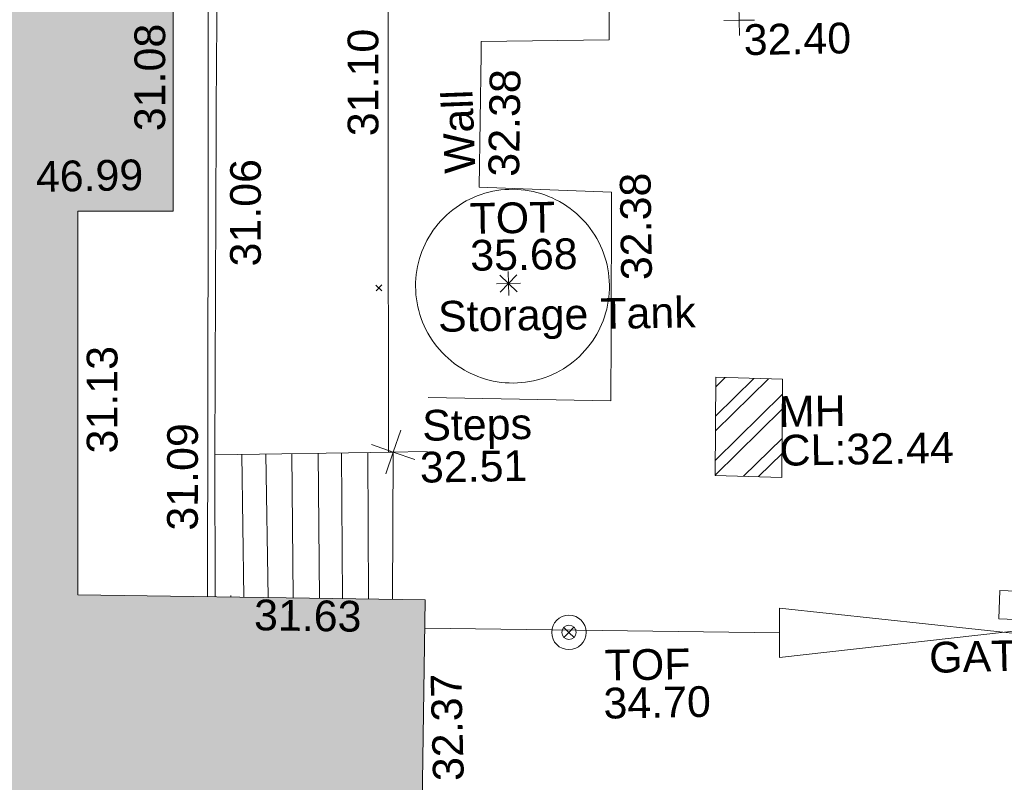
# Model space of a CAD drawing. Header units: millimetres. Extents: x -287732 to 520720, y -88450 to 287754.
# Tile 303 of 383: x 125493 to 137511, y 207659 to 216961. Entities that reach past the tile are written whole.
import ezdxf

# ---------------------------------------------------------------- set-up
doc = ezdxf.new("R2010")
doc.units = ezdxf.units.MM
doc.linetypes.add('IMPORT-HIDDEN2 _3_', pattern=[4762.5, 3175, -1587.5])
doc.linetypes.add('IMPORT-UG_ELEC_STREET LIGHTING_QLB2 _2_', pattern=[2700, 1500, -300.0000000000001, 0, -250, 150, -300.0000000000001, 0, -200])
for name, color, linetype, lineweight, true_color in [('00__TOPO__TOP_OF_FENCE_SYMBOL', 7, 'Continuous', 9, 0x666666), ('00_TOPO_SERV_MH', 7, 'Continuous', 9, 0x666666), ('00_UAV_BUILDING_OUTLINE', 5, 'Continuous', 9, 0x0000ff), ('00_UAV_COLLECTION_TANK', 4, 'Continuous', 9, 0x00ffff), ('00_UAV_EAVE', 7, 'Continuous', 9, 0x666666), ('00_UAV_FENCE', 7, 'Continuous', 9, 0x264c2f), ('00_UAV_GATE', 7, 'Continuous', 9, 0xa50000), ('00_UAV_LAND_DRAIN', 7, 'Continuous', 9, 0xff7f7f), ('00_UAV_LEVEL_SPOT', 7, 'Continuous', 9, 0x666666), ('00_UAV_PARAPET', 7, 'Continuous', 9, 0x666666), ('00_UAV_SERV_GULLY', 7, 'Continuous', 9, 0x5252a5), ('00_UAV_STEPS', 7, 'Continuous', 9, 0x666666), ('00_UAV_TOP_OF_FENCE', 6, 'Continuous', 9, 0xff00ff), ('00_UAV_TOP_OF_TANK', 7, 'Continuous', 9, 0x666666), ('00_UAV_WALL', 7, 'Continuous', 9, 0x7c00a5), ('12333-PUM-2D-U-0001-C01 - Rev2_REVIT IMPORT_dwg', 7, 'Continuous', 9, 0x767676), ('A_RHA_Line', 7, 'Continuous', 9, 0x00a600), ('PUM-CHAMBER EXTENTS', 6, 'IMPORT-HIDDEN2 _3_', 9, 0xff00ff)]:
    doc.layers.add(name, color=color, linetype=linetype, lineweight=lineweight, true_color=true_color)
doc.layers.add('A_RHA_Detail', color=7, linetype='Continuous', lineweight=9)
doc.layers.add('GEN-TEXT', color=7, linetype='Continuous', lineweight=9)
doc.styles.add('Swis721 Lt BT_2', font='swissl.ttf', dxfattribs={"height": 375})

# ---------------------------------------------------------------- blocks, each defined once
blk = doc.blocks.new('12333-PUM-2D-U-0001-C01 - Rev2_REVIT IMPORT_dwg__U60-2077590-Site Location Plan Proposed')
at = {"layer": '00_UAV_GATE', "color": 9, "true_color": 0xe1aaaa, "flags": 128}
blk.add_lwpolyline([(4.454954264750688, 299.9669204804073), (-4.454954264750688, -299.9669204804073), (-5449.545045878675, 380.9669204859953), (-5458.454954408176, -218.9669204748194)], close=True, dxfattribs=at)
blk = doc.blocks.new('12333-PUM-2D-U-0001-C01 - Rev2_REVIT IMPORT_dwg_MSL_Parapet_SYM-V121-Site Location Plan Proposed')
at = {"layer": '00_UAV_PARAPET', "color": 254, "true_color": 0xcccccc}
blk.add_line((5.544279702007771e-10, 453.8161888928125), (2.772139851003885e-10, 500.0000000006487), dxfattribs=at)
blk = doc.blocks.new('12333-PUM-2D-U-0001-C01 - Rev2_REVIT IMPORT_dwg_MSL_Node_Linework_1-2077247-Site Location Plan Proposed')
at = {"layer": '00_UAV_STEPS', "color": 254, "true_color": 0xcccccc, "flags": 128}
for points in [[(256.5421955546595, 704.8438894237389), (0, 0), (-704.8438894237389, 256.5421955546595)], [(704.8438894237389, -256.5421955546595), (0, 0), (-256.5421955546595, -704.8438894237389)]]:
    blk.add_lwpolyline(points, dxfattribs=at)
blk = doc.blocks.new('12333-PUM-2D-U-0001-C01 - Rev2_REVIT IMPORT_dwg_MSL_Node_LineworkTOF-2077248-Site Location Plan Proposed')
at = {"layer": '00__TOPO__TOP_OF_FENCE_SYMBOL', "color": 254, "true_color": 0xcccccc, "flags": 128}
for points in [[(165.3591892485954, 165.3591892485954), (0, 0), (-165.3591892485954, 165.3591892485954)], [(165.3591892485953, -165.3591892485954), (0, 0), (-165.3591892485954, -165.3591892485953)]]:
    blk.add_lwpolyline(points, dxfattribs=at)
at = {"layer": '00__TOPO__TOP_OF_FENCE_SYMBOL', "color": 254, "true_color": 0xcccccc}
for radius in [562.5594001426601, 233.853208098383]:
    blk.add_circle((0, 0), radius, dxfattribs=at)
blk = doc.blocks.new('12333-PUM-2D-U-0001-C01 - Rev2_REVIT IMPORT_dwg_TOT-2077635-Site Location Plan Proposed')
at = {"layer": '00_UAV_TOP_OF_TANK', "color": 254, "true_color": 0xcccccc, "flags": 128}
for points in [[(389.261101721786, 0), (0, 0), (0, 389.261101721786)], [(0, -389.261101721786), (0, 0), (-389.261101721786, 0)], [(275.2491646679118, 275.2491646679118), (0, 0), (-275.2491646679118, 275.2491646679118)], [(275.2491646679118, -275.2491646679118), (0, 0), (-275.2491646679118, -275.2491646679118)]]:
    blk.add_lwpolyline(points, dxfattribs=at)
blk = doc.blocks.new('12333-PUM-2D-U-0001-C01 - Rev2_REVIT IMPORT_dwg_UAV-2077255-Site Location Plan Proposed')
at = {"layer": '00_UAV_LEVEL_SPOT', "color": 254, "true_color": 0xcccccc, "flags": 128}
for points in [[(500.0000000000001, 0), (0, 0), (0, 500.0000000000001)], [(0, -500.0000000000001), (0, 0), (-500.0000000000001, 0)]]:
    blk.add_lwpolyline(points, dxfattribs=at)
blk = doc.blocks.new('12333-PUM-2D-U-0001-C01 - Rev2_REVIT IMPORT_dwg_MGS62954_T2_Galway_ITM_3d_Rev1-2077680-Site Location Plan Proposed')
at = {"layer": '00_UAV_COLLECTION_TANK', "color": 254, "true_color": 0xcccccc, "flags": 128}
blk.add_lwpolyline([(534036573.1505, 725765792.3320001), (534036531.1791891, 725765818.4269798), (534036490.3374386, 725765846.256646), (534036450.6968986, 725765875.772176), (534036412.3271124, 725765906.9217894), (534036375.2953932, 725765939.650839), (534036339.6667075, 725765973.9019071), (534036305.5035601, 725766009.6149058), (534036272.8658848, 725766046.7271821), (534036241.8109393, 725766085.1736289), (534036212.393204, 725766124.8867977), (534036184.6642881, 725766165.7970182), (534036158.6728375, 725766207.8325199), (534036134.4644499, 725766250.9195583), (534036112.0815949, 725766294.9825441), (534036091.5635399, 725766339.9441758), (534036072.9462805, 725766385.7255756), (534036056.2624776, 725766432.246427), (534036041.5414003, 725766479.4251171), (534036028.8088743, 725766527.1788783), (534036018.0872371, 725766575.423934), (534036009.3952976, 725766624.0756463), (534036002.7483048, 725766673.0486633), (534035998.1579195, 725766722.2570697), (534035995.6321951, 725766771.6145376), (534035995.1755623, 725766821.034477), (534035996.7888224, 725766870.4301883), (534036000.469145, 725766919.7150149), (534036006.2100738, 725766968.8024945), (534036014.001537, 725767017.6065108), (534036023.8298659, 725767066.0414451), (534036035.6778182, 725767114.0223261), (534036049.5246087, 725767161.4649789), (534036062.1505001, 725767199.3320001), (534036079.5464678, 725767245.591261), (534036098.864313, 725767291.081477), (534036120.0701458, 725767335.7228432), (534036143.1267639, 725767379.4370432), (534036167.9937182, 725767422.1473873), (534036194.6273834, 725767463.7789474), (534036222.9810352, 725767504.2586871), (534036253.0049316, 725767543.5155917), (534036284.6464005, 725767581.4807911), (534036317.8499321, 725767618.0876812), (534036352.5572758, 725767653.2720414), (534036388.7075434, 725767686.972146), (534036426.2373151, 725767719.1288741), (534036465.0807507, 725767749.6858114), (534036505.1697057, 725767778.5893507), (534036546.4338507, 725767805.7887857), (534036588.800794, 725767831.236399), (534036632.1962097, 725767854.8875471), (534036676.5439676, 725767876.7007377), (534036721.7662667, 725767896.637703), (534036767.7837714, 725767914.6634669), (534036814.5157517, 725767930.7464061), (534036861.8802236, 725767944.8583055), (534036909.794094, 725767956.974408), (534036958.1733055, 725767967.0734583), (534037006.9329844, 725767975.1377387), (534037055.9875899, 725767981.153102), (534037105.2510634, 725767985.1089952), (534037154.6369801, 725767986.9984782), (534037204.0587002, 725767986.8182361), (534037253.4295214, 725767984.5685854), (534037302.6628304, 725767980.2534726), (534037351.6722552, 725767973.8804678), (534037400.3718168, 725767965.4607515), (534037448.6760793, 725767955.0090948), (534037496.5003009, 725767942.5438337), (534037543.7605816, 725767928.086836), (534037590.3740107, 725767911.6634643), (534037636.2588125, 725767893.3025309), (534037681.3344895, 725767873.0362471), (534037725.5219635, 725767850.9001667), (534037768.7437148, 725767826.9331243), (534037810.9239178, 725767801.1771657), (534037851.9885738, 725767773.6774762), (534037858.1505, 725767769.3320001), (534037898.0030812, 725767740.122077), (534037936.5975204, 725767709.2689232), (534037973.8661098, 725767676.8266653), (534038009.7434674, 725767642.8522184), (534038044.1666523, 725767607.4051849), (534038077.0752746, 725767570.5477512), (534038108.4116013, 725767532.3445776), (534038138.1206578, 725767492.8626856), (534038166.1503245, 725767452.1713399), (534038192.4514275, 725767410.3419266), (534038216.977826, 725767367.4478288), (534038239.6864924, 725767323.5642977), (534038260.5375878, 725767278.7683195), (534038279.4945324, 725767233.1384819), (534038296.5240693, 725767186.7548347), (534038311.5963228, 725767139.6987511), (534038324.6848511, 725767092.052783), (534038335.7666926, 725767043.900518), (534038344.8224058, 725766995.3264313), (534038351.8361039, 725766946.4157385), (534038356.7954826, 725766897.2542454), (534038359.6918414, 725766847.928198), (534038360.5200991, 725766798.5241311), (534038359.2788027, 725766749.1287161), (534038355.9701298, 725766699.8286095), (534038350.5998851, 725766650.7103001), (534038343.1774896, 725766601.8599584), (534038333.7159649, 725766553.3632843), (534038322.2319095, 725766505.3053578), (534038308.7454706, 725766457.7704884), (534038293.2803078, 725766410.8420687), (534038275.8635524, 725766364.602427), (534038256.5257592, 725766319.1326833), (534038235.3008532, 725766274.5126069), (534038220.1504999, 725766245.332), (534038195.8670496, 725766202.2998973), (534038169.8029023, 725766160.3224263), (534038142.0037836, 725766119.4732299), (534038112.5184628, 725766079.8239714), (534038081.398667, 725766041.4442093), (534038048.6989908, 725766004.4012743), (534038014.4768009, 725765968.7601528), (534037978.7921342, 725765934.5833712), (534037941.707594, 725765901.9308871), (534037903.2882391, 725765870.8599842), (534037863.6014702, 725765841.4251714), (534037822.7169112, 725765813.6780871), (534037780.7062877, 725765787.6674095), (534037737.6433005, 725765763.43877), (534037693.6034967, 725765741.0346739), (534037648.6641371, 725765720.4944255), (534037602.9040607, 725765701.8540595), (534037556.4035462, 725765685.1462773), (534037509.2441711, 725765670.4003903), (534037461.5086692, 725765657.6422675), (534037413.2807848, 725765646.894291), (534037364.6451259, 725765638.1753166), (534037315.6870158, 725765631.5006402), (534037266.492344, 725765626.8819714), (534037217.1474145, 725765624.3274132), (534037167.738795, 725765623.8414469), (534037118.3531651, 725765625.4249249), (534037069.0771641, 725765629.0750698), (534037019.9972385, 725765634.7854774), (534036971.1994917, 725765642.54613), (534036922.7695309, 725765652.3434128), (534036874.7923193, 725765664.160138), (534036827.3520247, 725765677.975575), (534036780.531874, 725765693.7654868), (534036734.4140052, 725765711.5021726), (534036689.0793251, 725765731.1545163), (534036644.6073659, 725765752.688041), (534036601.0761465, 725765776.0649694)], close=True, dxfattribs=at)
at = {"layer": '00_UAV_FENCE', "color": 254, "true_color": 0xcccccc}
blk.add_line((534036036.077105, 725762653.6855803), (534040363.1504999, 725762521.332), dxfattribs=at)
at = {"layer": '00_UAV_LAND_DRAIN', "color": 254, "true_color": 0xcccccc, "flags": 128}
blk.add_lwpolyline([(534033507.7019633, 725764811.5966702), (534033618.8120132, 725769810.1173351), (534033620.1505001, 725769870.3319999), (534033710.9611723, 725774809.2069005), (534033783.1505001, 725778735.332), (534033786.2570464, 725779808.4411135), (534033800.7308004, 725784808.1792247), (534033806.1505001, 725786680.3320003), (534033714.1505001, 725786670.3320001), (534033701.021753, 725783635.403292), (534033690.1505001, 725781122.332), (534033646.7268459, 725778636.0494431), (534033612.1504999, 725776656.332), (534033572.6233523, 725773636.6806085), (534033541.1505, 725771232.3320001), (534033494.1242883, 725768637.3769853), (534033425.1505001, 725764831.332), (534033400.665271, 725763638.341874), (534033389.2668344, 725763082.9775764)], dxfattribs=at)
at = {"layer": '00_UAV_SERV_GULLY', "color": 254, "true_color": 0xcccccc, "flags": 128}
blk.add_lwpolyline([(534043555.1505001, 725762615.332), (534043041.1505, 725762643.332), (534043060.0428658, 725762990.1418593), (534043574.0428659, 725762962.1418593)], close=True, dxfattribs=at)
at = {"layer": '00_UAV_STEPS', "color": 254, "true_color": 0xcccccc}
for p, q in [((534033834.3858072, 725763068.6344088), (534033838.1662732, 725764811.0608978)), ((534034133.1590127, 725764810.5826347), (534034129.2418438, 725763059.1331973)), ((534034432.9254381, 725763049.3475331), (534034450.1452094, 725764810.0687143)), ((534034755.5249448, 725763038.9523375), (534034770.1459895, 725764809.5499061)), ((534035057.2295411, 725764809.084466), (534035037.3944656, 725763029.8695933)), ((534035353.1299927, 725763019.6955773), (534035377.1541215, 725764808.5657815))]:
    blk.add_line(p, q, dxfattribs=at)
at = {"layer": '00_UAV_STEPS', "color": 254, "true_color": 0xcccccc, "flags": 128}
blk.add_lwpolyline([(534033481.3682663, 725763080.0097717), (534033507.7019634, 725764811.5966703), (534035686.3511533, 725764808.0644895), (534035646.2271671, 725763010.2510418)], dxfattribs=at)
at = {"layer": '00_UAV_WALL', "color": 254, "true_color": 0xcccccc, "flags": 128}
for points in [[(534036104.2378526, 725764808.5729617), (534035630.2775475, 725764808.1553998), (534035689.4244599, 725768411.136259), (534035726.1505, 725770648.332), (534035792.1285502, 725773409.9824679), (534035867.1694063, 725776550.9757928), (534036720.1505, 725776516.3320001), (534036743.9329351, 725777519.1580106), (534036756.1505001, 725778034.332), (534035874.1505001, 725778044.332), (534035917.8358616, 725781645.7849793), (534035974.5345253, 725786320.0640413), (534036202.9907179, 725786314.5181539)], [(534036283.006, 725779459.9585), (534036258.006, 725778376.9585), (534036974.006, 725778356.9585), (534036919.006, 725776135.9585001), (534036271.0060001, 725776169.9585001), (534036262.3188564, 725775842.3069291), (534036174.590358, 725772533.4655823), (534037863.4415845, 725772509.1793653), (534038440.5709687, 725772500.8800615), (534038411.1504999, 725769788.3320003), (534036848.1505, 725769794.3319999), (534036843.5849153, 725769647.4888628), (534036792.9814605, 725768019.927353), (534038404.1505, 725767930.3320003), (534038370.3250033, 725766173.4771214), (534038355.1505, 725765385.332), (534036124.9746233, 725765466.4995797)]]:
    blk.add_lwpolyline(points, dxfattribs=at)
at = {"xscale": 0.375, "yscale": 0.375, "zscale": 0.375}
for name, p in [('12333-PUM-2D-U-0001-C01 - Rev2_REVIT IMPORT_dwg_UAV-2077255-Site Location Plan Proposed', (534040000.0000001, 725770000.0000001)), ('12333-PUM-2D-U-0001-C01 - Rev2_REVIT IMPORT_dwg_TOT-2077635-Site Location Plan Proposed', (534037129.9874999, 725766839.297)), ('12333-PUM-2D-U-0001-C01 - Rev2_REVIT IMPORT_dwg_MSL_Node_Linework_1-2077247-Site Location Plan Proposed', (534035686.3511532, 725764808.0644894)), ('12333-PUM-2D-U-0001-C01 - Rev2_REVIT IMPORT_dwg_MSL_Parapet_SYM-V121-Site Location Plan Proposed', (534033673.953, 725762903.623)), ('12333-PUM-2D-U-0001-C01 - Rev2_REVIT IMPORT_dwg_MSL_Node_LineworkTOF-2077248-Site Location Plan Proposed', (534037793.1505001, 725762571.332))]:
    blk.add_blockref(name, p, dxfattribs=at)
blk.add_blockref('12333-PUM-2D-U-0001-C01 - Rev2_REVIT IMPORT_dwg__U60-2077590-Site Location Plan Proposed', (534045817.1505001, 725762440.3320001))
at = {"layer": '00_TOPO_SERV_MH', "char_height": 375, "attachment_point": 1, "line_spacing_factor": 1.005061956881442, "style": 'Swis721 Lt BT_2'}
for s, insert, width in [('MH', (534040401.8451861, 725765405.922823), 949.779278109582), ('CL:32.44', (534040401.8451861, 725764932.8296077), 2440.932744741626)]:
    blk.add_mtext(s, dxfattribs=dict(at, insert=insert, width=width))
at = {"layer": '00_UAV_BUILDING_OUTLINE', "color": 251, "true_color": 0x666666, "char_height": 375, "width": 1495.902363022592, "attachment_point": 1, "line_spacing_factor": 1.005061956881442, "style": 'Swis721 Lt BT_2'}
for s, insert, rotation in [('31.08', (534032597.1223172, 725768776.1905398), 88.99776956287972), ('31.13', (534031946.4895498, 725764855.678329), 88.99776956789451), ('31.63', (534033960.5970041, 725763039.6361659), 358.15438396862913), ('32.37', (534036103.7457988, 725760781.788625), 90.41060967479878)]:
    blk.add_mtext(s, dxfattribs=dict(at, insert=insert, rotation=rotation))
at = {"layer": '00_UAV_COLLECTION_TANK', "color": 251, "true_color": 0x666666, "insert": (534036262.493242, 725766638.9744418), "char_height": 375, "width": 3599.663464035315, "attachment_point": 1, "line_spacing_factor": 1.005061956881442, "style": 'Swis721 Lt BT_2'}
blk.add_mtext('Storage Tank', dxfattribs=at)
at = {"layer": '00_UAV_EAVE', "insert": (534031384.0778177, 725768431.1511083), "char_height": 375, "width": 1495.902363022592, "attachment_point": 1, "line_spacing_factor": 1.005061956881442, "style": 'Swis721 Lt BT_2'}
blk.add_mtext('46.99', dxfattribs=at)
at = {"layer": '00_UAV_GATE', "color": 251, "true_color": 0x666666, "insert": (534042181.7051798, 725762374.6492475), "char_height": 375, "width": 1567.13580888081, "attachment_point": 1, "rotation": 0.3800185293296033, "line_spacing_factor": 1.005061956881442, "style": 'Swis721 Lt BT_2'}
blk.add_mtext('GATE', dxfattribs=at)
at = {"layer": '00_UAV_LAND_DRAIN', "color": 251, "true_color": 0x666666, "char_height": 375, "width": 1495.902363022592, "attachment_point": 1, "line_spacing_factor": 1.005061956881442, "style": 'Swis721 Lt BT_2'}
for s, insert, rotation in [('31.06', (534033735.2689632, 725767105.6640502), 88.96178987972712), ('31.09', (534032910.232363, 725763897.6253624), 88.92074827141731)]:
    blk.add_mtext(s, dxfattribs=dict(at, insert=insert, rotation=rotation))
at = {"layer": '00_UAV_LEVEL_SPOT', "insert": (534040051.8765643, 725769949.1441547), "char_height": 375, "width": 1495.902363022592, "attachment_point": 1, "line_spacing_factor": 1.005061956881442, "style": 'Swis721 Lt BT_2'}
blk.add_mtext('32.40', dxfattribs=at)
at = {"layer": '00_UAV_STEPS', "char_height": 375, "attachment_point": 1, "line_spacing_factor": 1.005061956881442, "style": 'Swis721 Lt BT_2'}
for s, insert, width in [('Steps', (534036046.7088913, 725765313.4511154), 1552.889119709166), ('32.51', (534036009.1894704, 725764803.329608), 1495.902363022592)]:
    blk.add_mtext(s, dxfattribs=dict(at, insert=insert, width=width))
at = {"layer": '00_UAV_TOP_OF_FENCE', "color": 251, "true_color": 0x666666, "char_height": 375, "attachment_point": 1, "line_spacing_factor": 1.005061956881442, "style": 'Swis721 Lt BT_2'}
for s, insert, width in [('TOF', (534038221.4636629, 725762349.8390564), 1163.479615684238), ('34.70', (534038199.0400212, 725761886.4623516), 1495.902363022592)]:
    blk.add_mtext(s, dxfattribs=dict(at, insert=insert, width=width))
at = {"layer": '00_UAV_TOP_OF_TANK', "char_height": 375, "attachment_point": 1, "line_spacing_factor": 1.005061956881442, "style": 'Swis721 Lt BT_2'}
for s, insert, width in [('TOT', (534036667.9378364, 725767826.5397081), 1139.735133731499), ('35.68', (534036667.9378364, 725767376.7340751), 1495.902363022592)]:
    blk.add_mtext(s, dxfattribs=dict(at, insert=insert, width=width))
at = {"layer": '00_UAV_WALL', "color": 251, "true_color": 0x666666, "char_height": 375, "attachment_point": 1, "line_spacing_factor": 1.005061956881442, "style": 'Swis721 Lt BT_2'}
for s, insert, width, rotation in [('31.10', (534035198.365041, 725768669.2312257), 1495.902363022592, 89.05951094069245), ('32.38', (534036905.9307808, 725768148.6461743), 1495.902363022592, 88.21915752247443), ('Wall', (534036375.8334113, 725768189.4027505), 1130.237340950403, 91.21450896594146), ('32.38', (534038506.457566, 725766852.7264597), 1495.902363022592, 89.82841006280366)]:
    blk.add_mtext(s, dxfattribs=dict(at, insert=insert, width=width, rotation=rotation))
blk = doc.blocks.new('12333-PUM-2D-U-0001-C01 - Rev2_REVIT IMPORT_dwg-1620468-Site Location Plan Proposed')
at = {"layer": 'PUM-CHAMBER EXTENTS', "true_color": 0xffaaff}
h = blk.add_hatch(dxfattribs=at)
h.set_pattern_fill('FP_3', color=211, style=0, pattern_type=2)
h.set_pattern_definition([(45, (-533641079.65, -725615854.3560001), (-265.1650429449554, 265.1650429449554), []), (45, (-533640902.873, -725615854.3560001), (-265.1650429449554, 265.1650429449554), [])])
h.paths.add_polyline_path([(399344.3501528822, 148561.643821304), (399373.3501528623, 149757.6438212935), (398561.350152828, 149796.6438212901), (398532.3501527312, 148600.6438211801)])
at = {"layer": 'GEN-TEXT', "color": 253, "true_color": 0xaaaaaa}
for p, q in [((394431.9948138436, 150923.2884822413), (394502.7054919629, 150993.9991603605)), ((394502.7054919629, 150923.2884822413), (394431.9948138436, 150993.9991603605))]:
    blk.add_line(p, q, dxfattribs=at)
at = {"layer": 'PUM-CHAMBER EXTENTS', "color": 211, "linetype": 'Continuous', "true_color": 0xffaaff, "flags": 128}
blk.add_lwpolyline([(398561.3501528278, 149796.6438212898), (399373.3501528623, 149757.6438213), (399344.3501528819, 148561.6438213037), (398532.3501527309, 148600.6438211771)], close=True, dxfattribs=at)
blk.add_blockref('12333-PUM-2D-U-0001-C01 - Rev2_REVIT IMPORT_dwg_MGS62954_T2_Galway_ITM_3d_Rev1-2077680-Site Location Plan Proposed', (-533641079.6498471, -725615854.3561786))

msp = doc.modelspace()

# ---------------------------------------------------------------- hatches: boundary and pattern name
at = {"layer": 'A_RHA_Detail', "true_color": 0xc0c0c0}
h = msp.add_hatch(color=9, dxfattribs=at)
h.paths.add_polyline_path([(-80880.60083809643, -68502.79057078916), (-80400.865924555, -68483.41509113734), (-80400.865924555, -62984.64684185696), (-24474.85765177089, -63009.32043784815), (-24456.14471271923, -50840.30023858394), (-36622.55041039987, -50831.65104353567), (-36622.55041039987, -44228.57792613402), (-50959.0526582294, -44218.38599194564), (-50959.0526582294, -42573.78171514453), (-54563.9325804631, -42571.21897729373), (-54565.69773352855, -45054.17447474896), (-92408.82109321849, -45027.27149621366), (-92411.78875845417, -49201.74309222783), (-100061.9988811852, -49201.74309222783), (-100052.2214449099, -64852.82557838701), (-86120.90825229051, -64852.82557838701), (-86092.1662649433, -62957.90041523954), (-84861.10047608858, -62957.90041523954), (-84854.79052929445, -68240.109737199), (-80870.60226892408, -68240.10973722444)])
h.paths.add_polyline_path([(-137238.9269902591, -68461.9384092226), (-132719.7426408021, -68433.0633692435), (-132847.0731201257, -62850.04282283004), (-130454.6837966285, -62916.63108078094), (-130498.2830220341, -61355.85393642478), (-117581.136331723, -61423.42893438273), (-117492.3908565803, -49183.91309190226), (-125136.5200282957, -49178.47881952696), (-125133.572703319, -45032.61887136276), (-163007.1824077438, -45005.6942194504), (-163007.1824076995, -44090.2963411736), (-163123.8521269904, -44090.21339942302), (-163122.6389897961, -42383.75184302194), (-166563.8543419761, -42383.75184298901), (-166565.034908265, -44044.39824208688), (-193158.4656786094, -44025.49275805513), (-193195.152889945, -62863.65652504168), (-137269.7106414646, -62916.63108078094), (-137254.3708868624, -65679.90523788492)])
h.paths.add_polyline_path([(120310.9497607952, -32334.28230164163), (120312.4652266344, -31610.73011961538), (133451.2244789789, -31638.24899384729), (133469.2230092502, -19717.98315780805), (121295.7536929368, -19692.48606430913), (121319.8434528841, -8190.941560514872), (112277.0825930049, -8172.001674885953), (112263.1770823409, -14811.1234547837), (78285.85310969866, -14739.95861438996), (78292.82277619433, -8167.077575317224), (75241.99098605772, -8160.673431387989), (69355.76844233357, -8152.931592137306), (69353.6659720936, -9156.74635762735), (68372.60878945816, -9154.691552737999), (68372.60878945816, -13705.52853215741), (69333.7233474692, -13707.54156770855), (69325.07112547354, -16249.53369228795), (66623.4489111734, -16249.53369228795), (66619.79243935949, -17995.29925530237), (65989.07757494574, -17995.2992552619), (65985.44262772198, -19730.78799483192), (57152.23993377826, -19712.28702421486), (57127.42535098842, -31559.89463417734), (70277.87165424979, -31587.43801817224), (70277.87165431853, -32271.7414715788), (78263.96947909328, -32285.12944888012), (78266.62661740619, -31019.79372153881), (112335.8856506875, -31091.15111860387), (112335.8856506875, -32317.57330553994), (119781.4233959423, -32333.17321913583)])
h.paths.add_polyline_path([(7503.717409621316, -1791.439263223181), (15482.43097392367, -674.0213231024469), (15484.0826588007, 148.1327206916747), (56188.28042539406, 205.5276654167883), (56155.84326007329, 14338.3166313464), (18016.62665935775, 14236.48149539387), (17967.9025208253, 34313.18372071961), (21727.10644863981, 34324.0692624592), (21708.90974962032, 40608.10218321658), (18009.66447159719, 40608.10218321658), (17995.54603706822, 45483.75063442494), (9770.084204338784, 45420.6329473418), (3966.213879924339, 45446.76585222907), (3984.771235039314, 14176.56786832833), (1023.062455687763, 14176.56786837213), (-276.5134647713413, 14190.52623461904), (-231.6790044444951, 5968.135265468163), (-226.4491536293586, 193.7444677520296), (553.0869992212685, 183.4716499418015), (7477.609307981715, 143.2867586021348), (7488.638446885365, -674.0213231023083)])
h.paths.add_polyline_path([(77755.59663317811, 53.47451145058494), (77729.51881611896, 1699.844979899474), (94464.47132486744, 1659.976083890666), (94606.37913471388, 17991.390236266), (88810.4190114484, 18015.03260816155), (88799.89418497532, 14436.74271609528), (69413.88950349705, 14457.8773889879), (69377.35724448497, 99.62816357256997), (75241.99098605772, 67.32134432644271)])
h.paths.add_polyline_path([(61252.12079701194, 46453.95617366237), (105774.7348988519, 46472.68783506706), (105768.2642198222, 61852.61234306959), (92285.13876309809, 61852.61234306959), (92308.59670399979, 65784.30757140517), (96107.4668000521, 65767.60445243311), (96059.68081117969, 75209.20847378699), (101084.8427276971, 75071.88872764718), (104988.0046543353, 74765.36560406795), (108403.6894220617, 74363.8408943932), (112009.2703903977, 73787.25420861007), (115645.3524815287, 73049.69667206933), (116890.8108051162, 72761.69136252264), (120208.9929833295, 71893.18353872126), (120865.241739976, 71703.68484519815), (124135.6329506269, 70669.67317906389), (127435.6253142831, 69480.50055823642), (127820.4368670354, 69394.93141813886), (128274.3081769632, 69331.69585753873), (128731.8791144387, 69306.66104516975), (129189.9401488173, 69320.00258290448), (129645.2782985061, 69371.62688826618), (130094.6997111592, 69461.17185603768), (130535.0520071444, 69588.00939074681), (130963.246434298, 69751.24981927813), (131376.2795165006, 69949.74812590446), (131771.2541232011, 70182.11198903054), (132162.5575600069, 70460.5404660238), (132496.0921583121, 70741.69081113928), (132820.871367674, 71064.98072578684), (133117.4593294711, 71414.31364272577), (133383.77568926, 71787.23923950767), (133616.5473239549, 72178.5372844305), (133817.1647262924, 72590.54524898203), (133982.6025969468, 73017.89547513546), (134111.7005086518, 73457.59040801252), (134203.5529320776, 73906.54590458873), (134257.5155883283, 74361.61286216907), (134272.5462649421, 74819.5993153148), (134250.5259875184, 75277.29281745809), (134189.6227572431, 75731.48297747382), (134090.9274700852, 76178.98397757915), (133955.1324028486, 76616.65691993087), (133783.1900598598, 77041.43184345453), (133576.3064937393, 77450.32925647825), (133335.932843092, 77840.48103920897), (133063.7551572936, 78209.15055532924), (132761.6825665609, 78553.75185442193), (132431.8338935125, 78871.8678050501), (132076.5227905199, 79161.26705197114), (131698.2415080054, 79419.91966861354), (131299.6434187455, 79646.01139197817), (131093.5942456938, 79746.34209763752), (132146.0467355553, 83110.22226145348), (122787.7632953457, 86282.54285518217), (121604.3555412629, 82800.3591886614), (117095.9864227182, 83870.84033785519), (116841.9598400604, 83526.35449572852), (116120.5435466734, 91221.93611972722), (110237.7341284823, 91274.27491021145), (110194.3680786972, 90435.39030214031), (104988.0046543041, 90486.49901390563), (104973.2761846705, 94309.82427956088), (103746.1314668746, 94309.8242795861), (103839.9937121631, 122852.1474271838), (96365.09202306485, 122931.9599470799), (96350.3400238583, 123952.4168585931), (104555.5505249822, 123902.1925226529), (104607.3234458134, 120248.5396156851), (125502.5015002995, 120134.1933400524), (125662.0200253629, 137657.3796882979), (114479.5865733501, 137699.2256881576), (114382.306264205, 129149.9458158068), (104644.159003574, 129187.9975073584), (104577.9931702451, 126217.3903144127), (101184.4926406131, 126159.1566967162), (101264.6166812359, 135959.2655565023), (89967.23178808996, 135988.8856164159), (89927.63362986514, 125823.6463181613), (93630.53562302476, 125840.7948842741), (93580.65688892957, 122931.9599470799), (88697.38835376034, 122904.7310126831), (88679.3898954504, 95739.09143775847), (86378.25848996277, 95739.09143775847), (86378.18187189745, 96178.1008337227), (83279.50743284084, 96200.92083327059), (83273.62493422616, 95735.74732133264), (70169.67509619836, 95733.22421950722), (70166.26842742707, 96272.07409347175), (66674.99731294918, 96257.14073655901), (66654.74538556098, 95755.71092136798), (65784.77231079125, 95755.71092136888), (65887.65094984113, 117470.630565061), (53473.3427162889, 117487.9046429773), (53434.44066309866, 98570.46349063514), (40649.41626916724, 98570.46349063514), (40610.16711559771, 94406.01479078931), (38853.82372868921, 94410.36303440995), (38848.65589191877, 89463.65332729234), (40612.46601912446, 89518.45976927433), (40665.38257362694, 86257.73741128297), (38372.19584460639, 86305.72309285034), (38369.79374539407, 76901.0507917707), (50937.9512507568, 76944.40198294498), (50922.88567286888, 74598.78180889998), (56484.9061132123, 74588.85093771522), (56484.9061132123, 75194.85181995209), (92465.4037153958, 75233.0258166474), (92645.92783662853, 71766.64845094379), (89810.55521366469, 69362.83965827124), (85313.16173974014, 69360.94750420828), (85313.16173974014, 66907.4050808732), (75210.14498263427, 66903.15451589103), (75210.14498263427, 63815.70944550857), (70819.40014309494, 63815.70999200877), (70819.21601505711, 64253.35708059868), (69456.83415683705, 64253.35708059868), (69455.7195737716, 66901.99623166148), (61303.32856759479, 66898.5668068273), (61304.56054988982, 63970.32021231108), (70500.41048208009, 63970.32021219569), (70500.4088543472, 61852.59006207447), (61245.6438848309, 61848.69637488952), (61252.03558504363, 46656.49344428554)])
h.paths.add_polyline_path([(-17153.16561239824, 48569.32684293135), (-17153.16561224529, 60770.38083685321), (-29362.88357759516, 60774.70428694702), (-29362.88357759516, 67399.20394580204), (-43507.24466814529, 67405.01911303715), (-43488.5313307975, 69093.07334175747), (-45766.41866231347, 69109.32868388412), (-45794.3462003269, 67405.01911303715), (-47272.11273194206, 67404.2124544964), (-47272.44887633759, 66454.91798908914), (-86004.56386332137, 66468.63299519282), (-86006.66970787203, 60521.58362721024), (-92662.87722510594, 60521.58362721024), (-92665.2138765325, 50184.35611932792), (-79752.0168396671, 50179.78309939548), (-79752.016597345, 48591.4932381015), (-17157.7163123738, 48569.32845417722)])
h.paths.add_polyline_path([(-201056.4185878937, 48628.75479108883), (-138377.9751621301, 48634.64535779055), (-138377.9751621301, 50133.28201003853), (-125467.710581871, 50134.49626164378), (-125468.6909603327, 60566.1903686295), (-132186.8595614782, 60565.86652591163), (-132187.4203588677, 66533.0197876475), (-170643.3098734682, 66805.61809689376), (-170643.3098732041, 67738.78475848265), (-200340.0100486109, 67488.93693764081), (-200348.7171487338, 60827.78025104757), (-201057.5650552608, 60827.71357558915), (-201056.6510294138, 51102.04313372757)])
h.paths.add_polyline_path([(-240051.5126725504, 54769.19491160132), (-239444.490259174, 54811.10754483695), (-239186.5396223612, 54841.92927608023), (-238764.8191577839, 54940.98166103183), (-238382.4735933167, 55122.46891388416), (-237990.3402229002, 55354.87497234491), (-237269.2031023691, 55936.21515020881), (-237032.4836384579, 56225.56611516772), (-236793.0039602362, 56569.31473944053), (-236554.5880578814, 57004.26389721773), (-236432.7219585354, 57267.46508908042), (-236300.081527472, 57753.26238983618), (-236250.7285154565, 58017.17885684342), (-236235.6490609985, 58516.21786804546), (-236233.2538429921, 58987.85640053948), (-236213.7029795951, 59823.48083769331), (-236363.8287855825, 59820.86038205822), (-236634.0279869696, 60698.06075827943), (-236391.9547756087, 61432.19726339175), (-236225.4740089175, 61435.10319600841), (-236201.6036569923, 62637.68779596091), (-232563.5271750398, 62639.28734435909), (-232563.5271750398, 63049.03842404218), (-232732.1945866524, 63049.15302218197), (-232860.1521277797, 63457.95890274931), (-232731.606808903, 63914.24862697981), (-232560.8209656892, 63914.24862697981), (-232515.1276847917, 70598.00033009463), (-240628.6947849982, 70598.85496273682), (-240629.7923196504, 72350.98321577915), (-246412.6011212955, 72347.36085933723), (-246412.6011212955, 70616.45923936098), (-254449.5805725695, 70618.60952619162), (-254454.637144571, 70754.06491720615), (-254469.7140363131, 73191.66276250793), (-263883.2532625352, 73267.83063688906), (-263902.4181505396, 68260.74348553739), (-263714.8217520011, 68259.82096572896), (-263552.9672900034, 67819.65434396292), (-263719.0883117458, 67392.2068408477), (-263913.6298699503, 67392.20684284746), (-263956.7001913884, 58633.76423459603), (-260181.1963171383, 58611.22607638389), (-260192.3146983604, 56354.25111579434), (-257184.684388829, 56339.46086021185), (-257213.4419957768, 57092.93866021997), (-257338.5163846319, 57093.27331223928), (-257471.0109294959, 57531.74572308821), (-257338.5163845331, 58062.22513696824), (-257203.4956297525, 58064.06881289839), (-257173.5751889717, 58598.54056692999), (-256478.2273617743, 58575.27357994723), (-256478.2273617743, 58788.51859473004), (-256013.0091299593, 58911.92701534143), (-255397.0786664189, 58780.99767617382), (-255397.0786664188, 58595.982422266), (-243809.885361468, 58585.92793201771), (-243805.3570672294, 58352.04527760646), (-243740.939469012, 57884.52572680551), (-243619.0830608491, 57421.84877545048), (-243424.3877545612, 56943.65915412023), (-243247.1437899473, 56608.24157713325), (-243003.0710579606, 56249.99021479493), (-242732.2093200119, 55932.75703082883), (-242371.7230178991, 55603.12658811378), (-242141.255125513, 55424.88676767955), (-241804.9643037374, 55216.88439822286), (-241529.4640827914, 55077.02869055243), (-241100.6275144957, 54917.18295003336), (-240836.2134980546, 54840.82833176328), (-240453.4486195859, 54788.60784130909), (-240218.9578693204, 54777.28227442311)])
h.paths.add_polyline_path([(40276.69022552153, 59895.36417752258), (40328.62676029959, 69196.9439153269), (36588.99968785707, 69217.8245910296), (36619.46637569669, 74674.25962428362), (32264.36460078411, 74687.02318924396), (32233.48293867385, 69156.26826306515), (11916.69390495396, 69269.70959686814), (11966.66200111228, 78218.75165974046), (29087.509017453, 78123.15526808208), (29143.44567205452, 88141.1370047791), (15719.348796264, 88216.09212953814), (15732.60379610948, 90589.9978889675), (4594.294101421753, 90652.19003489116), (4525.129359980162, 78265.12250449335), (10096.76365553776, 78234.01258731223), (10077.43887221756, 74773.03821910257), (4547.641142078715, 74803.91453678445), (4465.579974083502, 60107.1600234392), (19125.89094760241, 60025.30234268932), (19139.86249374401, 62527.53804644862), (31738.59196305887, 62457.19146404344), (31724.55430858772, 59943.11609815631), (38369.79364225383, 59906.01157293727)])
h.paths.add_polyline_path([(-246083.0241259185, 72334.29150213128), (-246083.0594797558, 72334.30275087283), (-246208.2905500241, 72334.29150213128)])
h.paths.add_polyline_path([(-114575.3004830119, 112178.0758695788), (-114575.3246435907, 112178.0758695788), (-114707.2752166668, 115801.5811617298)])
h.paths.add_polyline_path([(-154699.9178765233, 101760.4080976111), (-114382.050333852, 101776.0542914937), (-114382.050333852, 106926.9360164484), (-113755.641395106, 106927.1792101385), (-113757.5507412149, 111847.2721531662), (-114431.6837526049, 111847.2721531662), (-114431.8097758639, 112178.0758695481), (-114575.3004830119, 112178.0758695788), (-114578.9984943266, 121707.2390833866), (-123056.9849702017, 121707.2390833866), (-123068.8201032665, 156452.7036899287), (-119381.2340625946, 156454.1348067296), (-119381.2340625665, 160165.8597952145), (-115501.031452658, 160167.3662801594), (-115503.3750945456, 166206.5793118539), (-132411.7987151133, 166599.6604729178), (-132411.8243278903, 166665.6603411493), (-135275.0124468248, 166664.5490317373), (-135275.0124468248, 166628.1883101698), (-135911.3205076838, 166628.1944502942), (-135911.3479256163, 166352.1604668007), (-152521.1633846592, 166345.7146753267), (-152518.3680955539, 159142.6836790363), (-150699.3133726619, 159117.9265656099), (-150758.5477087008, 122560.691203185), (-151059.2005266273, 122560.691203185), (-151061.0981347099, 121302.4374932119), (-154138.3148337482, 121372.6012653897), (-154138.3148337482, 121865.1834517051), (-154704.3888425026, 121867.2611370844), (-154688.5451973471, 119352.3937021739), (-154745.5933227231, 119352.3715636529), (-154745.5763474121, 118722.1532660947), (-160794.1544526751, 118748.7442832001), (-160794.1544526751, 119410.5425977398), (-163852.1622693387, 119422.408321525), (-163855.0715294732, 118762.2003111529), (-167568.6765459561, 118778.5256058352), (-166634.6619849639, 124395.1277019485), (-166930.050559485, 124500.0918161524), (-167568.6765459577, 124707.6250903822), (-168028.2173235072, 124841.3808647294), (-168630.5006276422, 124991.3056740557), (-169238.2056069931, 125117.4693074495), (-169850.3952285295, 125219.6772876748), (-170466.1255403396, 125297.7720169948), (-171089.11025998, 125351.8553033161), (-171704.4065937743, 125381.1774255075), (-172325.0479971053, 125386.3595015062), (-172782.2248668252, 125374.5832362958), (-173401.7764235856, 125337.4554476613), (-174109.844898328, 125263.4341236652), (-174634.1213722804, 125190.4100126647), (-175245.0145766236, 125080.719099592), (-176047.1958093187, 124895.7675260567), (-176665.4852587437, 124724.7228134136), (-177045.3001228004, 124609.1129151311), (-177631.5127792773, 124405.2077276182), (-176665.4852586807, 118818.5158794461), (-177558.9402083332, 118822.4435768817), (-177662.2853368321, 125263.4341236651), (-176365.3912351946, 126542.9270807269), (-159462.2970490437, 126319.910391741), (-157057.7396790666, 128609.0850976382), (-157060.6673204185, 136153.1661957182), (-158638.8016610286, 137740.2441626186), (-159352.3735831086, 137740.2441626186), (-161634.4140634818, 140201.1078539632), (-168727.9404945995, 140256.8191146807), (-171035.0401161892, 137942.8847305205), (-174184.1459014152, 137942.8847305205), (-176460.1167434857, 140292.2858551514), (-177341.6856934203, 140292.2858551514), (-177341.7113613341, 140358.4281613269), (-183428.5803825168, 140356.0660244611), (-185921.6385985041, 137917.4639994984), (-185921.6385985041, 131757.3091155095), (-186906.8767412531, 131756.9267733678), (-187725.3914540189, 130809.9989183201), (-187724.058890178, 127376.1828148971), (-186481.0281350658, 126304.5577463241), (-186479.4846754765, 122327.2959175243), (-185176.2828158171, 121059.4673825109), (-180304.1129154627, 121059.4673824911), (-180304.1136492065, 118802.0484409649), (-193555.3706955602, 118802.0484409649), (-193555.368699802, 133117.8341649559), (-192593.6442938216, 133118.2073819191), (-192593.6442938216, 134200.8158367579), (-192224.6284783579, 134200.9592041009), (-192225.5653014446, 136615.0101267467), (-192595.0012460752, 136615.0101267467), (-192595.4357332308, 137734.4745165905), (-193589.2709668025, 137734.4746851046), (-193589.2685988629, 147474.570583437), (-193163.2062206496, 147492.8644732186), (-192765.7252967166, 147531.087133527), (-192359.9383250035, 147589.5931622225), (-192199.8207947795, 147616.5827294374), (-191882.7548926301, 147682.9245600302), (-191568.5380070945, 147761.6632019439), (-191257.654638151, 147852.677242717), (-190828.6072909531, 148002.2045655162), (-190647.7999969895, 148070.9514233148), (-190349.7690789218, 148197.8750094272), (-190056.9509284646, 148336.4013817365), (-189769.797051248, 148486.3169427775), (-189405.3590254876, 148698.0567944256), (-189132.906026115, 148873.2749095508), (-188867.542109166, 149059.0543929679), (-188609.6764469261, 149255.1087866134), (-188354.9814055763, 149465.3525772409), (-188079.6339208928, 149713.879248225), (-187884.9836199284, 149901.8220103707), (-187545.928247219, 150265.8040604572), (-187446.29984479, 150378.3960832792), (-187241.3270201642, 150629.2310214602), (-187046.3599558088, 150887.9197697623), (-186861.6992771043, 151154.0634500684), (-186546.1373636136, 151669.829875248), (-186524.4196769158, 151707.0632450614), (-163675.2898318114, 151669.829875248), (-163687.5843045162, 148134.07679455), (-157303.6541541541, 148136.492106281), (-157303.6541541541, 155759.91501608), (-157557.4317586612, 155765.0384228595), (-157555.9168973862, 166678.0466575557), (-187009.2021991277, 166699.7464767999), (-187013.0952111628, 162054.4009359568), (-188707.17754695, 162044.5925187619), (-188705.9961892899, 155021.5333641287), (-188737.9999316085, 154650.5326604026), (-188799.0133969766, 154283.1866125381), (-188857.2045401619, 154035.4341107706), (-188966.1106131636, 153679.3368924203), (-189102.6200311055, 153332.8820747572), (-189265.8911675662, 152998.2056672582), (-189454.9174011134, 152677.371060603), (-189645.2484685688, 152421.3220123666), (-189916.9563410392, 152104.2450531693), (-190212.7041973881, 151809.4634871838), (-190530.6686598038, 151538.7947471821), (-190868.8893671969, 151293.9075915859), (-191225.281078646, 151076.3118324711), (-191597.6465194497, 150887.3490191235), (-192092.8415776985, 150682.5621956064), (-192519.2468154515, 150561.8451365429), (-192903.8930791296, 150482.240889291), (-193187.215491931, 150440.8868273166), (-193594.1866364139, 150407.1257787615), (-193594.5952989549, 151459.9895227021), (-205369.2399268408, 151455.4201247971), (-205354.4523517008, 113350.0822379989), (-207187.1580384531, 113349.3710182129), (-207184.3024929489, 105991.0636522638), (-205312.8748221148, 105991.1901500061), (-205311.2362476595, 101769.6553082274), (-175488.6451201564, 101781.2285901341), (-175488.6451201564, 110889.6985621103), (-154703.4627663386, 110897.5679794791), (-154700.2792295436, 102691.5597281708)])
h.paths.add_polyline_path([(193735.9435693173, 113047.8274774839), (208865.0938716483, 114991.0266430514), (208976.1154123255, 114126.6471160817), (216447.8967332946, 115086.3281915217), (216038.7305308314, 118271.9702413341), (232648.5073383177, 120405.3421626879), (233425.993615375, 114352.0734369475), (240632.2017567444, 115277.6440988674), (239854.8412683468, 121329.9334727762), (256406.8682407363, 123455.8879629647), (257091.7572256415, 118089.1198988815), (264572.2871227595, 119040.8180953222), (261877.8350555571, 138524.7609215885), (259178.7147038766, 138221.6086035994), (259197.3483655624, 137439.0084132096), (254686.1480587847, 136897.0007612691), (255412.6810205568, 131314.8303176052), (240852.7447969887, 129522.4514056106), (239771.0426543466, 137918.8519126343), (240649.5822431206, 138010.1984551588), (240062.3063116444, 142776.6750342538), (239165.7694642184, 142685.0143484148), (237630.9646614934, 151018.3171732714), (266172.8791088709, 154560.7889781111), (271297.1876944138, 142612.4006970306), (276531.7397502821, 144861.098714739), (274941.5029779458, 148527.9037281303), (302074.5307653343, 160134.9084326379), (300215.9323773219, 164320.1841173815), (301528.1613272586, 164907.0997989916), (300405.1237791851, 167477.8916353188), (299016.6944531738, 166945.7181824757), (295626.7488506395, 174518.754428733), (294333.0289184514, 177537.1551681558), (287288.8475947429, 174518.754428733), (289427.6893504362, 169661.0163463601), (272956.7816584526, 162557.1203578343), (271943.2187787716, 164897.4305293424), (267016.3118217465, 162764.0369715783), (268502.3094164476, 159357.0430143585), (265200.4029574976, 157946.4096681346), (226856.416695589, 153146.7821792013), (227510.3041274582, 148852.0205334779), (228280.9873165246, 141179.0007483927), (227302.3544112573, 141050.281300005), (227895.3788235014, 136433.1758633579), (228748.5501749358, 136523.8855003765), (229602.3077302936, 128023.7667641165), (217691.2359889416, 126493.8999679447), (217642.3600127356, 126874.433267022), (215138.5007311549, 126552.8357430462), (215194.9980427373, 126112.965074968), (215015.6132226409, 126089.924757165), (214840.9672575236, 127449.66446064), (192258.7012018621, 124549.1816390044), (193486.3576426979, 114991.0266430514)])
h.paths.add_polyline_path([(-78076.24187439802, 117605.5188722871), (-78076.23951902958, 117610.0871211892), (-78070.318122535, 129485.7330792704), (-74723.15926543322, 129478.385255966), (-74723.15926543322, 125435.7860624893), (-48015.64546086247, 125380.0246061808), (-47996.55031653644, 135872.5822179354), (-61198.15919578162, 135901.5630078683), (-74714.72264144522, 135923.5088764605), (-74723.6287602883, 131865.2975510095), (-78070.318122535, 131872.642169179), (-78062.97909487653, 149549.7689430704), (-58292.26570492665, 149541.5607197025), (-58292.26570491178, 148946.2407608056), (-37707.70924046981, 148937.6946533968), (-37703.30827430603, 159740.0672041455), (-44148.26955755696, 159742.7429641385), (-44148.26955755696, 162961.3319174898), (-49829.95437583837, 162961.3319174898), (-49830.92144130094, 160632.0129326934), (-78494.09026625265, 160643.9130440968), (-78494.09026625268, 161615.1537738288), (-78739.225852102, 161615.2555472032), (-78691.7919454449, 168187.9195488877), (-90844.57645036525, 168126.8149079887), (-90962.52567694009, 152686.7636277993), (-89064.97866809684, 152685.9758215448), (-89079.54115380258, 117610.0871211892), (-78374.80218507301, 117605.6428258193)])
h.paths.add_polyline_path([(69254.82576126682, 129235.9722870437), (69259.97086178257, 136167.789247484), (86068.0992678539, 136131.0235193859), (86008.66431381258, 164703.3084147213), (58789.63167882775, 164723.511581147), (58789.63167882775, 170119.2062865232), (54460.1632489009, 170122.4198087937), (54457.21717773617, 166153.279245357), (47042.2151650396, 166158.7829869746), (47041.10931533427, 164668.9097040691), (39173.27935198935, 164674.7495545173), (39172.83712618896, 164078.9539098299), (17014.87910992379, 164095.4005254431), (17002.38841206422, 147267.1142245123), (12659.63471563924, 147267.1142245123), (12653.60087534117, 139137.9291796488), (17031.41608901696, 139134.6797717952), (17024.5879174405, 129935.3194463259), (39191.34773726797, 129918.8662983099), (39191.34773726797, 129258.2867272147), (69014.0340609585, 129236.1510132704)])
h.paths.add_polyline_path([(39265.62356917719, 139467.8223435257), (33050.91021530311, 139484.1586867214), (33087.56357182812, 153427.9220784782), (39277.60130889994, 153411.6505991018), (39277.60130890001, 152830.3127277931), (43058.29603858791, 152820.3745823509), (43024.83899408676, 140092.5601633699), (39267.2657899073, 140092.5601633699)])
h.paths.add_polyline_path([(1979.548949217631, 189123.2414339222), (18699.10403225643, 189180.0465563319), (18678.46874730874, 195253.6675675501), (24349.02704561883, 195272.9334348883), (24334.96888372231, 199550.7690688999), (28829.78348974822, 199566.0403168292), (28798.3577216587, 208815.6446464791), (24334.949615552, 208806.151404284), (24333.90624841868, 209113.2475694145), (16811.59093053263, 209087.6903002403), (16806.58456499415, 208843.5909093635), (6772.293057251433, 208809.4991440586), (6797.166076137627, 201488.5780549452), (-8471.058649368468, 201436.7038490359), (-8471.058649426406, 200429.0172028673), (-11856.09020770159, 200417.5164702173), (-11823.72827009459, 190892.3684138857), (-7614.729360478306, 190906.6685966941), (-7614.729360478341, 190170.8290169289), (-4608.619189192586, 190169.2993656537), (-4608.238782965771, 190916.8832264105), (1973.379031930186, 190939.2444180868), (1977.122761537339, 189837.3456693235)])
h.paths.add_polyline_path([(-20506.22133143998, 190640.0286460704), (-20122.28942212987, 206347.1214480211), (-41550.34215551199, 207015.2557957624), (-41462.26177903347, 210449.6195896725), (-31391.41053372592, 210152.0276719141), (-31078.64493155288, 223862.5743669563), (-44305.08575743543, 224230.7972280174), (-44490.79956591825, 211865.5542346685), (-47510.12209648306, 211942.9901385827), (-47722.57925071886, 203659.0205614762), (-47076.06680548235, 203635.3001465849), (-47175.4684425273, 199531.9403872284), (-46801.21126120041, 199520.4703269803), (-46873.68175963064, 195478.5899481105), (-44600.40472248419, 195425.2559779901), (-44685.88459507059, 192243.2795180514), (-38073.99929115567, 192135.6564362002), (-38104.39995468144, 191126.972250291), (-21537.79264466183, 190668.5723412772)])
h.paths.add_polyline_path([(16801.02360973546, 195961.500137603), (9656.615133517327, 196015.1086063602), (9643.838150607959, 199513.9922857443), (11631.77992468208, 199485.8321209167), (11631.7920940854, 203322.2460456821), (16806.58456511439, 203391.4855728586), (16801.0407710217, 195984.4293109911)])
h.paths.add_polyline_path([(122084.9264926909, 200536.2570557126), (122088.1805162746, 206386.1947929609), (125211.1061638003, 206386.1947929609), (125211.1162733, 206645.8932837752), (126202.7098976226, 206645.8932838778), (126203.0204769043, 207041.0477229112), (130401.4034741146, 206979.0758390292), (130444.2691124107, 209883.280297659), (126202.8383603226, 209945.8832030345), (126203.0204769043, 214624.1281189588), (127364.791950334, 214624.1281190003), (127365.2106673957, 225380.2058567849), (126159.8599207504, 225380.2527798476), (126207.4133336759, 241475.3410923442), (119482.5411291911, 241495.8747898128), (119479.2041949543, 246182.0096278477), (109943.9121324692, 246175.2196735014), (109953.2702601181, 233033.381429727), (115000.5285021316, 233033.3814296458), (114999.579292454, 208653.4991933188), (112026.3032630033, 208653.4991933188), (112024.3519988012, 200538.6761891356), (122024.6079402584, 200536.2715596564)])
h.paths.add_polyline_path([(30087.05071580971, 200986.75440713), (38030.67179071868, 201028.6865660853), (38030.67179071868, 202922.9731660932), (38109.89531492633, 202923.3913649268), (38067.25569096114, 208827.6066631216), (38013.35839378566, 208827.6672237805), (38012.38630971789, 209012.5383931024), (30044.90685988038, 208970.480297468), (30076.83023715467, 202922.9203834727)])
h.paths.add_polyline_path([(195986.2599417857, 205661.5722736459), (202896.8751332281, 206052.0074670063), (202676.8862551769, 209945.7611691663), (195766.2710618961, 209555.3259759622)])
h.paths.add_polyline_path([(-91652.40581580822, 206392.6172135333), (-79454.24421187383, 206432.5105635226), (-79629.29258199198, 238245.6998510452), (-68904.21147484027, 238215.095164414), (-68918.55832832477, 246312.9061543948), (-68918.56040493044, 246314.0782553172), (-68756.515268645, 246312.9061543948), (-68755.20581930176, 246638.9786699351), (-79620.07671794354, 246651.3624133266), (-79606.5628449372, 247343.5411849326), (-82154.50636787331, 247318.0695596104), (-82154.50636787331, 247488.1275895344), (-91640.64698348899, 247472.5371040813), (-91638.72040628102, 246846.4753752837), (-131470.3702759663, 246641.42150215), (-131470.3702759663, 250159.5419305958), (-142857.1087886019, 250176.7939677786), (-142864.0554935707, 246220.0701029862), (-165118.8027587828, 246272.3986783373), (-165040.0492656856, 253907.936045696), (-178677.4727934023, 253929.5079730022), (-178699.5521575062, 238176.7234097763), (-138599.3373496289, 238209.4781454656), (-138548.4479938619, 206627.5237025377), (-126646.6702863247, 206572.2299428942), (-126666.6805510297, 234825.8818836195), (-124962.7180531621, 234825.9534805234), (-124969.0241559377, 234688.4891474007), (-91595.61129713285, 234664.3133306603), (-91650.87307429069, 207155.5994723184)])
h.paths.add_polyline_path([(142123.7078574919, 209113.5383730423), (152768.4446292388, 209127.3137314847), (152745.2992288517, 227012.63380935), (142100.5623961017, 226998.8584508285), (142121.8067345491, 210582.5602643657)])
h.paths.add_polyline_path([(168998.8561129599, 209274.9592350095), (169026.8416078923, 226860.3446540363), (161686.6780314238, 226876.6646907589), (161647.6783165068, 209291.3037608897), (168846.6177107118, 209275.2977201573)])
h.paths.add_polyline_path([(49761.46820719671, 218476.5678095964), (49794.00484360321, 223316.1680811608), (41274.07755982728, 223363.4010619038), (41273.58999769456, 223290.8795634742), (32187.30576796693, 223351.9666549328), (32202.10532419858, 225553.2987454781), (20081.83724695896, 225634.7833114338), (20035.26675877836, 218707.7438801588), (31566.33951793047, 218630.2204881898), (31566.12891731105, 218598.8950898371), (49750.1971391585, 218476.6435849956)])
h.paths.add_polyline_path([(162361.9830851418, 234154.05208666), (162366.6425722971, 241589.9129272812), (135261.102696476, 241630.986197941), (135249.088870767, 234197.8735112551), (160249.0277027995, 234157.4671671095)])
h.paths.add_polyline_path([(176458.8604389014, 246709.5724700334), (176516.2484477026, 252173.1529804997), (168884.2833866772, 252253.3171281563), (168934.86529241, 257068.9279575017), (164355.0504715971, 257117.0331241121), (164296.1746742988, 251511.808811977), (164416.8965511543, 251510.5407811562), (164367.8024342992, 246836.573754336), (171460.1142273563, 246762.0779818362)])

# ---------------------------------------------------------------- linework, layer by layer
at = {"layer": 'A_RHA_Line', "color": 7}
for p, q in [((127364.7919485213, 214624.0828931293), (127365.2106673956, 225380.2058575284)), ((126202.8383604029, 209945.8832030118), (126203.0204769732, 214624.1281190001)), ((126203.0204769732, 214624.1281190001), (127364.7919485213, 214624.0828931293)), ((130444.2691124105, 209883.2802976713), (126202.8383604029, 209945.8832030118)), ((130401.403474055, 206979.075839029), (130444.2691124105, 209883.2802976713))]:
    msp.add_line(p, q, dxfattribs=at)

# ---------------------------------------------------------------- block references
at = {"layer": '12333-PUM-2D-U-0001-C01 - Rev2_REVIT IMPORT_dwg', "color": 254, "linetype": 'IMPORT-UG_ELEC_STREET LIGHTING_QLB2 _2_', "true_color": 0xffd4d4, "rotation": 0.9999999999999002}
msp.add_blockref('12333-PUM-2D-U-0001-C01 - Rev2_REVIT IMPORT_dwg-1620468-Site Location Plan Proposed', (-261895.0770586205, 55869.5817132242), dxfattribs=at)

doc.saveas('drawing.dxf')
